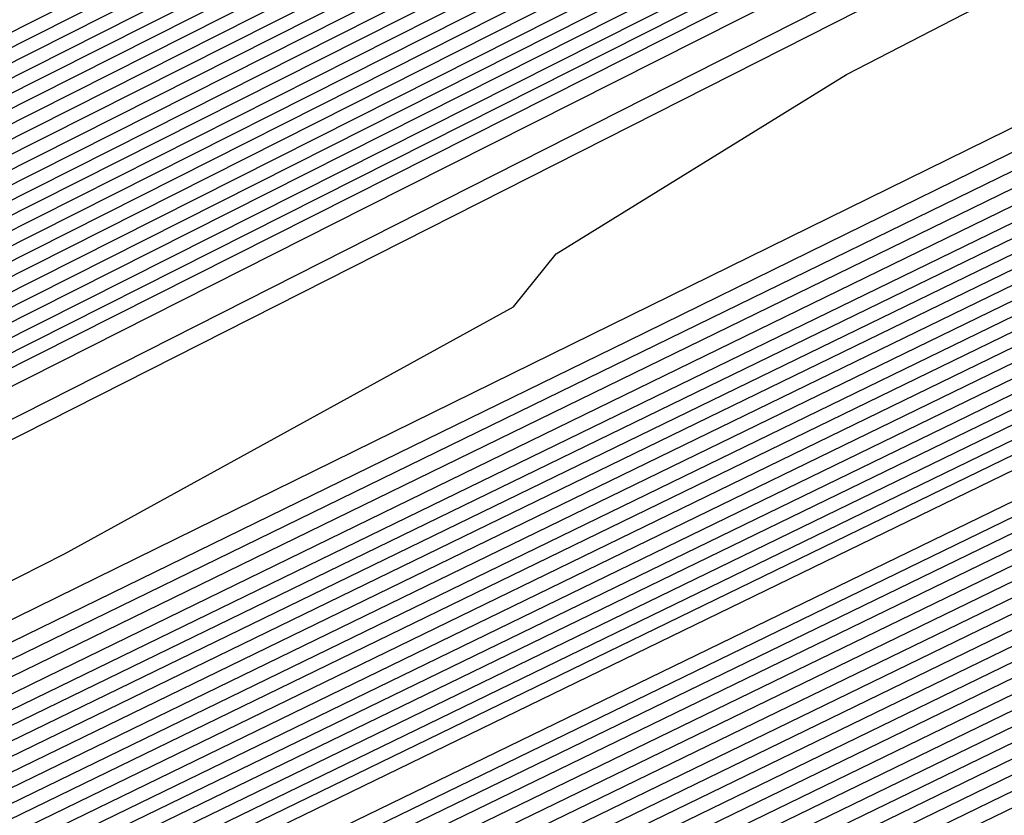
# Model space of a CAD drawing. Extents: x 3249832 to 3255657, y 13789405 to 13793316.
# Tile 432 of 656: x 3254726.044 to 3254727.079, y 13790592.822 to 13790593.659. Entities that reach past the tile are written whole.
import ezdxf

# ---------------------------------------------------------------- set-up
doc = ezdxf.new("R2010")
doc.units = 0
doc.header["$LTSCALE"] = 100
doc.header["$MEASUREMENT"] = 0
for name, color, linetype in [('GRATIO_CON', 10, 'CONTINUOUS'), ('GRATIO_ICON', 7, 'CONTINUOUS'), ('TARGETS_EAST', 7, 'CONTINUOUS')]:
    doc.layers.add(name, color=color, linetype=linetype)

# ---------------------------------------------------------------- blocks, each defined once
blk = doc.blocks.new('Gratio_032316_contours')
at = {"layer": 'GRATIO_CON', "color": 1, "linetype": 'Continuous', "flags": 128}
for points in [[(3254642.139, 13790551.7053), (3254660.6124, 13790560.6687), (3254682.3072, 13790571.2723), (3254700.7352, 13790580.305), (3254711.0317, 13790585.3564), (3254714.825, 13790587.2199), (3254715.3665, 13790587.4896), (3254715.3659, 13790587.4937), (3254715.3657, 13790587.4969), (3254715.3666, 13790587.4975), (3254715.9081, 13790587.7572), (3254719.6861, 13790589.589), (3254729.9352, 13790594.5687), (3254748.2689, 13790603.4881), (3254769.8147, 13790614.0012), (3254788.079, 13790622.9777)], [(3254643.9573, 13790552.6097), (3254661.9705, 13790561.3498), (3254683.1246, 13790571.6892), (3254701.0934, 13790580.4969), (3254711.1333, 13790585.4226), (3254714.8321, 13790587.2398), (3254715.3601, 13790587.5029), (3254715.3596, 13790587.5069), (3254715.3595, 13790587.5098), (3254715.3603, 13790587.5104), (3254715.8805, 13790587.7597), (3254719.5093, 13790589.5191), (3254729.3537, 13790594.3022), (3254746.9632, 13790602.8693), (3254767.6581, 13790612.9672), (3254785.2011, 13790621.5892)], [(3254645.7757, 13790553.5142), (3254663.3285, 13790562.0309), (3254683.9419, 13790572.1067), (3254701.4513, 13790580.6909), (3254711.2342, 13790585.4933), (3254714.8385, 13790587.2659), (3254715.3542, 13790587.5212), (3254715.853, 13790587.7617), (3254719.3325, 13790589.4492), (3254728.7721, 13790594.0356), (3254745.6576, 13790602.2505), (3254765.5015, 13790611.9331), (3254782.3232, 13790620.2006)], [(3254647.5941, 13790554.4186), (3254664.6865, 13790562.712), (3254684.7593, 13790572.5235), (3254701.8095, 13790580.8826), (3254711.336, 13790585.5591), (3254714.8458, 13790587.2852), (3254715.348, 13790587.5339), (3254715.8254, 13790587.7641), (3254719.1557, 13790589.3793), (3254728.1905, 13790593.7691), (3254744.3519, 13790601.6317), (3254763.3449, 13790610.8991), (3254779.4453, 13790618.8121)], [(3254651.2308, 13790556.2274), (3254667.4026, 13790564.0741), (3254686.3942, 13790573.3572), (3254702.526, 13790581.266), (3254711.5395, 13790585.6907), (3254714.8603, 13790587.3239), (3254715.3355, 13790587.5594), (3254715.7702, 13790587.7691), (3254718.8022, 13790589.2396), (3254727.0274, 13790593.236), (3254741.7406, 13790600.3941), (3254759.0318, 13790608.8311), (3254773.6894, 13790616.035)], [(3254653.0492, 13790557.1319), (3254668.7606, 13790564.7552), (3254687.2116, 13790573.774), (3254702.8843, 13790581.4577), (3254711.6412, 13790585.7564), (3254714.8676, 13790587.3433), (3254715.3293, 13790587.5721), (3254715.7426, 13790587.7716), (3254718.6254, 13790589.1697), (3254726.4458, 13790592.9695), (3254740.435, 13790599.7753), (3254756.8752, 13790607.7971), (3254770.8115, 13790614.6465), (3254778.5294, 13790618.5309)], [(3254646.2517, 13790553.9528), (3254654.8675, 13790558.0363), (3254670.1186, 13790565.4362), (3254688.0291, 13790574.1908), (3254703.2426, 13790581.6494), (3254711.743, 13790585.8222), (3254714.8749, 13790587.3627), (3254715.3231, 13790587.5848), (3254715.7151, 13790587.774), (3254718.4486, 13790589.0998), (3254725.8643, 13790592.703), (3254739.1294, 13790599.1565), (3254754.7186, 13790606.7631), (3254767.9336, 13790613.258), (3254775.252, 13790616.9413)], [(3254648.3232, 13790554.9771), (3254656.6859, 13790558.9407), (3254671.4766, 13790566.1173), (3254688.8465, 13790574.6076), (3254703.6008, 13790581.8411), (3254711.8447, 13790585.888), (3254714.8821, 13790587.382), (3254715.3169, 13790587.5976), (3254715.6875, 13790587.7765), (3254718.2718, 13790589.03), (3254725.2827, 13790592.4364), (3254737.8237, 13790598.5377), (3254752.562, 13790605.7291), (3254765.0557, 13790611.8694), (3254771.9746, 13790615.3518)], [(3254652.466, 13790557.0257), (3254660.3226, 13790560.7496), (3254674.1927, 13790567.4794), (3254690.4813, 13790575.4413), (3254704.3173, 13790582.2246), (3254712.0482, 13790586.0196), (3254714.8967, 13790587.4207), (3254715.3044, 13790587.623), (3254715.6323, 13790587.7815), (3254717.9183, 13790588.8903), (3254724.1196, 13790591.9033), (3254735.2124, 13790597.3001), (3254748.2489, 13790603.6611), (3254759.2998, 13790609.0924), (3254765.4198, 13790612.1726), (3254767.5973, 13790613.3706), (3254767.8046, 13790613.628), (3254767.8447, 13790613.807), (3254768.8446, 13790614.4523), (3254771.7623, 13790616.0293)], [(3254651.241, 13790556.5836), (3254654.5375, 13790558.0501), (3254662.141, 13790561.654), (3254675.5507, 13790568.1605), (3254691.2988, 13790575.8581), (3254704.6756, 13790582.4163), (3254712.1499, 13790586.0854), (3254714.904, 13790587.4401), (3254715.2982, 13790587.6357), (3254715.6047, 13790587.7839), (3254717.7415, 13790588.8204), (3254723.538, 13790591.6368), (3254733.9068, 13790596.6813), (3254746.0923, 13790602.627), (3254756.4219, 13790607.7038), (3254762.1424, 13790610.583), (3254764.1778, 13790611.7028), (3254764.3715, 13790611.9434), (3254764.4337, 13790612.1232), (3254765.5415, 13790612.8137), (3254768.7386, 13790614.5249), (3254774.566, 13790617.5186)], [(3254651.548, 13790556.8702), (3254653.3699, 13790557.6315), (3254656.6089, 13790559.0744), (3254663.9594, 13790562.5584), (3254676.9087, 13790568.8416), (3254692.1162, 13790576.2749), (3254705.0338, 13790582.608), (3254712.2517, 13790586.1512), (3254714.9112, 13790587.4594), (3254715.292, 13790587.6484), (3254715.5771, 13790587.7864), (3254717.5647, 13790588.7505), (3254722.9564, 13790591.3703), (3254732.6011, 13790596.0625), (3254743.9357, 13790601.593), (3254753.544, 13790606.3153), (3254758.865, 13790608.9934), (3254760.7582, 13790610.035), (3254760.9385, 13790610.2589), (3254761.0228, 13790610.4394), (3254762.2384, 13790611.1751), (3254765.7149, 13790613.0205), (3254772.0375, 13790616.2604)], [(3254678.2668, 13790569.5227), (3254692.9336, 13790576.6918), (3254705.3921, 13790582.7997), (3254712.3534, 13790586.217), (3254714.9185, 13790587.4788), (3254715.2858, 13790587.6612), (3254715.5496, 13790587.7889), (3254717.3879, 13790588.6807), (3254722.3749, 13790591.1037), (3254731.2955, 13790595.4436), (3254741.7791, 13790600.559), (3254750.666, 13790604.9267), (3254755.5876, 13790607.4038), (3254757.3387, 13790608.3672), (3254757.5054, 13790608.5743), (3254757.6118, 13790608.7556), (3254758.9353, 13790609.5366), (3254762.6912, 13790611.5161), (3254769.509, 13790615.0021), (3254777.6739, 13790619.1394)], [(3254680.9828, 13790570.8848), (3254694.5684, 13790577.5253), (3254706.1082, 13790583.1826), (3254712.556, 13790586.3474), (3254714.9315, 13790587.5159), (3254715.271, 13790587.6858), (3254715.2714, 13790587.6881), (3254715.2722, 13790587.6892), (3254715.2732, 13790587.689), (3254715.4944, 13790587.7945), (3254717.0344, 13790588.541), (3254721.2117, 13790590.5707), (3254728.6842, 13790594.206), (3254737.4659, 13790598.491), (3254744.9102, 13790602.1497), (3254749.0328, 13790604.2246), (3254750.4996, 13790605.0316), (3254750.6393, 13790605.2051), (3254750.7899, 13790605.388), (3254752.329, 13790606.2594), (3254756.6438, 13790608.5072), (3254764.4521, 13790612.4857), (3254773.7947, 13790617.2146)], [(3254682.3408, 13790571.5658), (3254695.3858, 13790577.9421), (3254706.4664, 13790583.3743), (3254712.6576, 13790586.4132), (3254714.9386, 13790587.5352), (3254715.2646, 13790587.6983), (3254715.2651, 13790587.7006), (3254715.2659, 13790587.7017), (3254715.267, 13790587.7016), (3254715.4668, 13790587.797), (3254716.8576, 13790588.4711), (3254720.6302, 13790590.3041), (3254727.3786, 13790593.5872), (3254735.3094, 13790597.457), (3254742.0323, 13790600.7611), (3254745.7554, 13790602.635), (3254747.0801, 13790603.3639), (3254747.2062, 13790603.5205), (3254747.379, 13790603.7042), (3254749.0259, 13790604.6209), (3254753.6201, 13790607.0028), (3254761.9237, 13790611.2275), (3254771.8551, 13790616.2521)], [(3254683.6989, 13790572.2469), (3254696.2032, 13790578.3589), (3254706.8246, 13790583.566), (3254712.7593, 13790586.4789), (3254714.9457, 13790587.5545), (3254715.2583, 13790587.7108), (3254715.2588, 13790587.7131), (3254715.2597, 13790587.7142), (3254715.2608, 13790587.7142), (3254715.4392, 13790587.7994), (3254716.6808, 13790588.4013), (3254720.0486, 13790590.0376), (3254726.0729, 13790592.9684), (3254733.1528, 13790596.423), (3254739.1543, 13790599.3726), (3254742.478, 13790601.0454), (3254743.6606, 13790601.6961), (3254743.7731, 13790601.8359), (3254743.968, 13790602.0204), (3254745.7228, 13790602.9823), (3254750.5964, 13790605.4984), (3254759.3952, 13790609.9692), (3254769.9155, 13790615.2897), (3254779.2011, 13790619.9784)], [(3254685.0569, 13790572.928), (3254697.0206, 13790578.7757), (3254707.1829, 13790583.7577), (3254712.8609, 13790586.5447), (3254714.9528, 13790587.5738), (3254715.2519, 13790587.7234), (3254715.2526, 13790587.7256), (3254715.2535, 13790587.7267), (3254715.2546, 13790587.7269), (3254715.4116, 13790587.8019), (3254716.504, 13790588.3314), (3254719.4671, 13790589.7711), (3254724.7673, 13790592.3496), (3254730.9962, 13790595.389), (3254736.2764, 13790597.9841), (3254739.2006, 13790599.4558), (3254740.241, 13790600.0283), (3254740.3401, 13790600.1513), (3254740.5571, 13790600.3366), (3254742.4197, 13790601.3437), (3254747.5727, 13790603.994), (3254756.8668, 13790608.711), (3254767.9759, 13790614.3273), (3254777.7802, 13790619.2776)], [(3254687.7729, 13790574.2901), (3254698.6554, 13790579.6094), (3254707.8993, 13790584.1411), (3254713.0642, 13790586.6762), (3254714.9671, 13790587.6123), (3254715.2393, 13790587.7484), (3254715.24, 13790587.7505), (3254715.241, 13790587.7518), (3254715.2422, 13790587.7521), (3254715.3565, 13790587.8068), (3254716.1504, 13790588.1917), (3254718.3039, 13790589.238), (3254722.156, 13790591.112), (3254726.683, 13790593.3209), (3254730.5206, 13790595.207), (3254732.6458, 13790596.2766), (3254733.4019, 13790596.6927), (3254733.4739, 13790596.7821), (3254733.7351, 13790596.969), (3254735.8135, 13790598.0666), (3254741.5253, 13790600.9852), (3254751.8099, 13790606.1945), (3254764.0967, 13790612.4024), (3254774.9383, 13790617.8759)], [(3254689.131, 13790574.9712), (3254699.4729, 13790580.0262), (3254708.2575, 13790584.3328), (3254713.1658, 13790586.742), (3254714.9742, 13790587.6316), (3254715.2329, 13790587.761), (3254715.2337, 13790587.763), (3254715.2348, 13790587.7643), (3254715.2359, 13790587.7648), (3254715.3289, 13790587.8092), (3254715.9737, 13790588.1218), (3254717.7224, 13790588.9714), (3254720.8504, 13790590.4932), (3254724.5264, 13790592.2869), (3254727.6426, 13790593.8185), (3254729.3684, 13790594.687), (3254729.9824, 13790595.0249), (3254730.0409, 13790595.0975), (3254730.3242, 13790595.2852), (3254732.5104, 13790596.428), (3254738.5016, 13790599.4807), (3254749.2814, 13790604.9363), (3254762.1571, 13790611.44), (3254773.5174, 13790617.1751)], [(3254690.489, 13790575.6522), (3254700.2903, 13790580.443), (3254708.6157, 13790584.5245), (3254713.2674, 13790586.8077), (3254714.9813, 13790587.6509), (3254715.2266, 13790587.7735), (3254715.2275, 13790587.7755), (3254715.2286, 13790587.7768), (3254715.2297, 13790587.7774), (3254715.3013, 13790587.8117), (3254715.7969, 13790588.0519), (3254717.1408, 13790588.7049), (3254719.5447, 13790589.8744), (3254722.3699, 13790591.2529), (3254724.7647, 13790592.4299), (3254726.091, 13790593.0974), (3254726.5629, 13790593.3571), (3254726.6078, 13790593.4129), (3254726.9132, 13790593.6014), (3254729.2072, 13790594.7894), (3254735.4779, 13790597.9763), (3254746.753, 13790603.6781), (3254760.2175, 13790610.4776), (3254772.0965, 13790616.4743)], [(3254691.847, 13790576.3333), (3254701.1077, 13790580.8598), (3254708.9739, 13790584.7162), (3254713.3691, 13790586.8735), (3254714.9885, 13790587.6701), (3254715.2202, 13790587.7861), (3254715.2212, 13790587.788), (3254715.2224, 13790587.7893), (3254715.2235, 13790587.79), (3254715.2737, 13790587.8141), (3254715.6201, 13790587.9821), (3254716.5592, 13790588.4384), (3254718.2391, 13790589.2556), (3254720.2133, 13790590.2189), (3254721.8868, 13790591.0414), (3254722.8136, 13790591.5079), (3254723.1433, 13790591.6893), (3254723.1747, 13790591.7283), (3254723.5023, 13790591.9176), (3254725.9041, 13790593.1509), (3254732.4543, 13790596.4719), (3254744.2245, 13790602.4199), (3254758.2779, 13790609.5152)], [(3254687.5981, 13790574.316), (3254694.5631, 13790577.6954), (3254702.7425, 13790581.6935), (3254709.6903, 13790585.0996), (3254713.5723, 13790587.005), (3254715.0027, 13790587.7087), (3254715.2076, 13790587.8111), (3254715.2155, 13790587.8162), (3254715.2646, 13790587.8408), (3254715.3952, 13790587.9046), (3254715.6275, 13790588.0179), (3254715.8997, 13790588.1512), (3254716.1297, 13790588.2654), (3254716.6303, 13790588.5199), (3254719.2939, 13790589.8681), (3254726.4082, 13790593.462), (3254739.168, 13790599.9031), (3254754.3988, 13790607.5903), (3254767.8337, 13790614.3719), (3254776.2164, 13790618.6078)], [(3254651.0069, 13790556.9616), (3254655.5123, 13790559.1072), (3254661.3217, 13790561.894), (3254668.1197, 13790565.1602), (3254674.8023, 13790568.3631), (3254680.0684, 13790570.8643), (3254683.1747, 13790572.3015), (3254685.6089, 13790573.4148), (3254689.4165, 13790575.2204), (3254695.9211, 13790578.3765), (3254703.5599, 13790582.1103), (3254710.0485, 13790585.2913), (3254713.674, 13790587.0708), (3254715.0098, 13790587.728), (3254715.2012, 13790587.8237), (3254715.5767, 13790588.0145), (3254718.1988, 13790589.3384), (3254725.3135, 13790592.9288), (3254738.0825, 13790599.3724), (3254753.3307, 13790607.0675), (3254766.7985, 13790613.8657), (3254775.2332, 13790618.1281)], [(3254651.9652, 13790557.4392), (3254656.6382, 13790559.6653), (3254662.6638, 13790562.5558), (3254669.7147, 13790565.9438), (3254676.6453, 13790569.2668), (3254682.1055, 13790571.8639), (3254685.3036, 13790573.3493), (3254687.6804, 13790574.4392), (3254691.2349, 13790576.1249), (3254697.2791, 13790579.0576), (3254704.3773, 13790582.5271), (3254710.4067, 13790585.483), (3254713.7756, 13790587.1366), (3254715.0169, 13790587.7472), (3254715.1948, 13790587.8363), (3254715.5637, 13790588.0238), (3254718.1399, 13790589.3246), (3254725.1298, 13790592.8522), (3254737.6771, 13790599.1838), (3254752.6727, 13790606.7516), (3254765.9448, 13790613.4511), (3254774.3039, 13790617.6754)], [(3254652.9236, 13790557.9168), (3254657.7641, 13790560.2233), (3254664.0059, 13790563.2177), (3254671.3097, 13790566.7274), (3254678.4883, 13790570.1706), (3254684.1427, 13790572.8635), (3254687.4325, 13790574.3972), (3254689.7518, 13790575.4635), (3254693.0532, 13790577.0293), (3254698.6371, 13790579.7386), (3254705.1948, 13790582.9439), (3254710.7649, 13790585.6747), (3254713.8772, 13790587.2023), (3254715.024, 13790587.7665), (3254715.1884, 13790587.8489), (3254715.5508, 13790588.0331), (3254718.0809, 13790589.3107), (3254724.9462, 13790592.7755), (3254737.2717, 13790598.9953), (3254752.0148, 13790606.4357), (3254765.0911, 13790613.0365), (3254773.3746, 13790617.2228)], [(3254651.3, 13790557.2133), (3254654.8403, 13790558.872), (3254660.0158, 13790561.3394), (3254666.6901, 13790564.5414), (3254674.4997, 13790568.2945), (3254682.1743, 13790571.9781), (3254688.2171, 13790574.8626), (3254691.6904, 13790576.4929), (3254693.8947, 13790577.5121), (3254696.69, 13790578.8381), (3254701.3532, 13790581.1008), (3254706.8296, 13790583.7776), (3254711.4814, 13790586.0581), (3254714.0805, 13790587.3339), (3254715.0382, 13790587.8051), (3254715.1756, 13790587.8741), (3254715.5248, 13790588.0517), (3254717.9631, 13790589.2831), (3254724.5788, 13790592.6221), (3254736.4608, 13790598.6182), (3254750.699, 13790605.8039), (3254763.3837, 13790612.2073), (3254771.5159, 13790616.3175)], [(3254652.1439, 13790557.6356), (3254655.7986, 13790559.3495), (3254661.1417, 13790561.8975), (3254668.0321, 13790565.2032), (3254676.0946, 13790569.078), (3254684.0173, 13790572.8819), (3254690.2542, 13790575.8622), (3254693.8193, 13790577.5407), (3254695.9661, 13790578.5364), (3254698.5083, 13790579.7426), (3254702.7112, 13790581.7819), (3254707.647, 13790584.1944), (3254711.8396, 13790586.2498), (3254714.1821, 13790587.3996), (3254715.0454, 13790587.8244), (3254715.1692, 13790587.8867), (3254715.5119, 13790588.061), (3254717.9042, 13790589.2693), (3254724.3952, 13790592.5454), (3254736.0554, 13790598.4297), (3254750.0411, 13790605.488), (3254762.53, 13790611.7927), (3254770.5866, 13790615.8649), (3254774.8217, 13790618.021)], [(3254692.2914, 13790576.8618), (3254695.9482, 13790578.5886), (3254698.0375, 13790579.5607), (3254700.3267, 13790580.647), (3254704.0693, 13790582.4629), (3254708.4644, 13790584.6112), (3254712.1978, 13790586.4415), (3254714.2838, 13790587.4654), (3254715.0525, 13790587.8436), (3254715.1628, 13790587.899), (3254715.1638, 13790587.9005), (3254715.1651, 13790587.902), (3254715.1662, 13790587.9033), (3254715.5018, 13790588.0733), (3254717.8471, 13790589.2573), (3254724.2124, 13790592.4695), (3254735.6502, 13790598.2414), (3254749.3832, 13790605.1722), (3254761.6763, 13790611.3781), (3254769.6572, 13790615.4123), (3254773.9041, 13790617.5743)], [(3254687.7034, 13790574.6894), (3254694.3286, 13790577.8614), (3254698.0771, 13790579.6365), (3254700.109, 13790580.5851), (3254702.1451, 13790581.5514), (3254705.4273, 13790583.144), (3254709.2818, 13790585.0281), (3254712.556, 13790586.6332), (3254714.3854, 13790587.5311), (3254715.0596, 13790587.8629), (3254715.1564, 13790587.9115), (3254715.1574, 13790587.913), (3254715.1587, 13790587.9145), (3254715.1597, 13790587.9158), (3254715.4888, 13790588.0826), (3254717.7882, 13790589.2435), (3254724.0287, 13790592.3929), (3254735.2448, 13790598.0529), (3254748.7253, 13790604.8563), (3254760.8226, 13790610.9635), (3254768.7279, 13790614.9597), (3254772.9866, 13790617.1276)], [(3254691.3894, 13790576.4969), (3254698.4029, 13790579.8606), (3254702.3349, 13790581.7322), (3254704.2518, 13790582.6337), (3254705.7818, 13790583.3603), (3254708.1433, 13790584.5061), (3254710.9167, 13790585.8617), (3254713.2724, 13790587.0166), (3254714.5887, 13790587.6627), (3254715.0738, 13790587.9014), (3254715.1436, 13790587.9366), (3254715.1446, 13790587.938), (3254715.1458, 13790587.9395), (3254715.1469, 13790587.941), (3254715.4628, 13790588.1013), (3254717.6703, 13790589.2159), (3254723.6614, 13790592.2395), (3254734.4339, 13790597.6758), (3254747.4094, 13790604.2245), (3254759.1152, 13790610.1344), (3254766.8692, 13790614.0544), (3254771.1515, 13790616.2343)], [(3254684.0695, 13790572.9958), (3254693.2324, 13790577.4007), (3254700.4401, 13790580.8601), (3254704.4638, 13790582.78), (3254706.3233, 13790583.658), (3254707.6001, 13790584.2647), (3254709.5014, 13790585.1872), (3254711.7343, 13790586.2788), (3254713.6314, 13790587.2092), (3254714.6921, 13790587.7304), (3254715.0837, 13790587.9238), (3254715.1405, 13790587.9531), (3254715.4499, 13790588.1105), (3254717.6114, 13790589.2021), (3254723.4777, 13790592.1629), (3254734.0285, 13790597.4873), (3254746.7515, 13790603.9086), (3254758.2615, 13790609.7198), (3254765.9399, 13790613.6018), (3254770.2339, 13790615.7876), (3254772.3576, 13790616.8983)], [(3254685.6645, 13790573.7793), (3254695.0754, 13790578.3044), (3254702.4773, 13790581.8597), (3254706.5928, 13790583.8279), (3254708.3947, 13790584.6823), (3254709.4185, 13790585.1691), (3254710.8594, 13790585.8683), (3254712.5517, 13790586.6956), (3254713.9896, 13790587.4009), (3254714.7937, 13790587.7962), (3254715.0908, 13790587.9432), (3254715.1341, 13790587.9658), (3254715.4369, 13790588.1198), (3254717.5524, 13790589.1883), (3254723.294, 13790592.0862), (3254733.6231, 13790597.2988), (3254746.0936, 13790603.5927), (3254757.4078, 13790609.3052), (3254765.0105, 13790613.1491), (3254769.3164, 13790615.3409), (3254771.4825, 13790616.4728)], [(3254687.2595, 13790574.5629), (3254696.9184, 13790579.2082), (3254704.5144, 13790582.8593), (3254708.7217, 13790584.8757), (3254710.4661, 13790585.7067), (3254711.2369, 13790586.0736), (3254712.2174, 13790586.5494), (3254713.3691, 13790587.1124), (3254714.3478, 13790587.5926), (3254714.8953, 13790587.862), (3254715.0978, 13790587.9625), (3254715.1276, 13790587.9785), (3254715.4239, 13790588.1292), (3254717.4935, 13790589.1745), (3254723.1104, 13790592.0095), (3254733.2176, 13790597.1102), (3254745.4357, 13790603.2768), (3254756.5541, 13790608.8906), (3254764.0812, 13790612.6965), (3254768.3988, 13790614.8943), (3254770.6075, 13790616.0472), (3254771.7108, 13790616.6657)], [(3254690.4495, 13790576.13), (3254700.6044, 13790581.0157), (3254708.5888, 13790584.8585), (3254712.9795, 13790586.9715), (3254714.609, 13790587.7553), (3254714.8736, 13790587.8824), (3254714.9335, 13790587.9115), (3254715.004, 13790587.9462), (3254715.0642, 13790587.9761), (3254715.0986, 13790587.9937), (3254715.112, 13790588.0013), (3254715.1148, 13790588.0038), (3254715.3979, 13790588.1479), (3254717.3756, 13790589.147), (3254722.743, 13790591.8562), (3254732.4068, 13790596.7332), (3254744.1198, 13790602.645), (3254754.8468, 13790608.0614), (3254762.2225, 13790611.7913), (3254766.5637, 13790614.0009), (3254768.8573, 13790615.1961), (3254770.0169, 13790615.8415), (3254770.6619, 13790616.237), (3254771.3382, 13790616.6417)], [(3254691.3246, 13790576.5671), (3254701.2561, 13790581.3455), (3254709.0349, 13790585.09), (3254713.3077, 13790587.1475), (3254714.8826, 13790587.9066), (3254715.1084, 13790588.0164), (3254715.3849, 13790588.1572), (3254717.3167, 13790589.1332), (3254722.5594, 13790591.7795), (3254732.0013, 13790596.5446), (3254743.4619, 13790602.3291), (3254753.9931, 13790607.6468), (3254761.2932, 13790611.3386), (3254765.6461, 13790613.5543), (3254767.9823, 13790614.7706), (3254769.17, 13790615.4294), (3254769.8305, 13790615.8319), (3254770.5233, 13790616.2441), (3254771.6468, 13790616.8582)], [(3254692.0922, 13790576.9523), (3254701.7295, 13790581.5891), (3254709.2424, 13790585.2057), (3254713.3647, 13790587.1907), (3254714.8842, 13790587.9231), (3254715.102, 13790588.0291), (3254715.3719, 13790588.1666), (3254717.2577, 13790589.1194), (3254722.3757, 13790591.7029), (3254731.5959, 13790596.3561), (3254742.804, 13790602.0133), (3254753.1394, 13790607.2322), (3254760.3638, 13790610.886), (3254764.7286, 13790613.1076), (3254767.1072, 13790614.345), (3254768.3231, 13790615.0173), (3254768.9992, 13790615.4268), (3254769.7083, 13790615.8466), (3254770.8588, 13790616.474), (3254772.2008, 13790617.2017)], [(3254683.086, 13790572.6396), (3254692.8597, 13790577.3375), (3254702.2029, 13790581.8327), (3254709.4499, 13790585.3213), (3254713.4218, 13790587.234), (3254714.8858, 13790587.9396), (3254715.0956, 13790588.0417), (3254715.359, 13790588.1759), (3254717.1988, 13790589.1056), (3254722.192, 13790591.6262), (3254731.1905, 13790596.1676), (3254742.1461, 13790601.6974), (3254752.2857, 13790606.8176), (3254759.4345, 13790610.4334), (3254763.811, 13790612.6609), (3254766.2321, 13790613.9195), (3254767.4761, 13790614.6052), (3254768.1678, 13790615.0216), (3254768.8934, 13790615.4491), (3254770.0708, 13790616.0899), (3254771.4446, 13790616.8335)], [(3254685.0376, 13790573.6106), (3254694.3948, 13790578.1075), (3254703.1496, 13790582.3192), (3254709.8648, 13790585.5517), (3254713.5359, 13790587.3196), (3254714.8889, 13790587.9721), (3254715.0828, 13790588.0668), (3254715.333, 13790588.1946), (3254717.0809, 13790589.0781), (3254721.8247, 13790591.4729), (3254730.3796, 13790595.7905), (3254740.8302, 13790601.0656), (3254750.5783, 13790605.9885), (3254757.5758, 13790609.5281), (3254761.9759, 13790611.7676), (3254764.482, 13790613.0684), (3254765.7823, 13790613.781), (3254766.5051, 13790614.2114), (3254767.2635, 13790614.6541), (3254768.4947, 13790615.3216), (3254769.9322, 13790616.0971), (3254771.1334, 13790616.7816)], [(3254686.0134, 13790574.0961), (3254695.1623, 13790578.4926), (3254703.623, 13790582.5627), (3254710.0723, 13790585.6672), (3254713.5929, 13790587.3627), (3254714.8905, 13790587.9885), (3254715.0765, 13790588.0794), (3254715.32, 13790588.2039), (3254717.022, 13790589.0643), (3254721.641, 13790591.3962), (3254729.9742, 13790595.602), (3254740.1723, 13790600.7497), (3254749.7246, 13790605.5739), (3254756.6465, 13790609.0755), (3254761.0584, 13790611.3209), (3254763.6069, 13790612.6429), (3254764.9354, 13790613.3689), (3254765.6738, 13790613.8062), (3254766.4486, 13790614.2565), (3254767.7067, 13790614.9375), (3254769.176, 13790615.729), (3254770.4045, 13790616.4267), (3254771.0551, 13790616.8757), (3254771.2495, 13790617.1191)], [(3254686.9892, 13790574.5817), (3254695.9299, 13790578.8778), (3254704.0964, 13790582.8062), (3254710.2798, 13790585.7827), (3254713.65, 13790587.4058), (3254714.8921, 13790588.0049), (3254715.0701, 13790588.092), (3254715.307, 13790588.2133), (3254716.963, 13790589.0505), (3254721.4573, 13790591.3195), (3254729.5688, 13790595.4135), (3254739.5144, 13790600.4338), (3254748.8709, 13790605.1593)], [(3254687.965, 13790575.0672), (3254696.6974, 13790579.2629), (3254704.5698, 13790583.0496), (3254710.4873, 13790585.8981), (3254713.707, 13790587.4489), (3254714.8937, 13790588.0213), (3254715.0637, 13790588.1046), (3254715.2941, 13790588.2226), (3254716.9041, 13790589.0367), (3254721.2737, 13790591.2429), (3254729.1633, 13790595.2249), (3254738.8565, 13790600.1179), (3254748.0172, 13790604.7447)]]:
    blk.add_lwpolyline(points, dxfattribs=at)
at = {"layer": 'GRATIO_CON', "color": 5, "linetype": 'Continuous', "flags": 128}
for points in [[(3254645.4599, 13790553.036), (3254663.069, 13790561.7623), (3254683.7862, 13790571.9554), (3254701.3959, 13790580.5965), (3254711.2365, 13790585.4241), (3254714.8618, 13790587.205), (3254715.3792, 13790587.4629), (3254715.3785, 13790587.4674), (3254715.3782, 13790587.4709), (3254715.379, 13790587.4719), (3254715.9133, 13790587.7279), (3254719.64, 13790589.5343), (3254729.7495, 13790594.4457), (3254747.8375, 13790603.2357), (3254769.1201, 13790613.5531), (3254787.2186, 13790622.2657)], [(3254649.9599, 13790555.2348), (3254666.4373, 13790563.4004), (3254685.823, 13790572.9383), (3254702.301, 13790581.0241), (3254711.5092, 13790585.5415), (3254714.9015, 13790587.208), (3254715.3856, 13790587.4496), (3254715.3848, 13790587.4542), (3254715.3844, 13790587.458), (3254715.3852, 13790587.4591), (3254715.9013, 13790587.7061), (3254719.4996, 13790589.4499), (3254729.2606, 13790594.1916), (3254746.7248, 13790602.6782), (3254767.2733, 13790612.6396), (3254784.7474, 13790621.0516)], [(3254645.8078, 13790553.0477), (3254654.4599, 13790557.4337), (3254669.8056, 13790565.0385), (3254687.8597, 13790573.9222), (3254703.2055, 13790581.4548), (3254711.7805, 13790585.6657), (3254714.9395, 13790587.2206), (3254715.3915, 13790587.4448), (3254715.8892, 13790587.6839), (3254719.3592, 13790589.3654), (3254728.7717, 13790593.9374), (3254745.612, 13790602.1206), (3254765.4264, 13790611.7261), (3254782.2763, 13790619.8376)], [(3254650.9146, 13790555.5543), (3254658.9599, 13790559.6325), (3254673.1739, 13790566.6765), (3254689.8966, 13790574.9051), (3254704.1107, 13790581.8824), (3254712.0533, 13790585.783), (3254714.9794, 13790587.2235), (3254715.3982, 13790587.4313), (3254715.8776, 13790587.6614), (3254719.2191, 13790589.2805), (3254728.2829, 13790593.683), (3254744.4993, 13790601.563), (3254763.5796, 13790610.8126), (3254779.8051, 13790618.6235)], [(3254649.0895, 13790554.2614), (3254654.3182, 13790556.9458), (3254657.5919, 13790558.6919), (3254661.1283, 13790560.5677), (3254667.9599, 13790564.0302), (3254679.9106, 13790569.9526), (3254693.9704, 13790576.8709), (3254705.921, 13790582.737), (3254712.5988, 13790586.0165), (3254715.0585, 13790587.2285), (3254715.4093, 13790587.4057), (3254715.4091, 13790587.4086), (3254715.4097, 13790587.4091), (3254715.4114, 13790587.4072), (3254715.8544, 13790587.617), (3254718.939, 13790589.1106), (3254727.3053, 13790593.1741), (3254742.2739, 13790600.4477), (3254759.8859, 13790608.9855), (3254774.8628, 13790616.1954)], [(3254652.9316, 13790556.1611), (3254659.0279, 13790559.2737), (3254662.7531, 13790561.2358), (3254666.2352, 13790563.0744), (3254672.4599, 13790566.2291), (3254683.2789, 13790571.5906), (3254696.0073, 13790577.8537), (3254706.8262, 13790583.1644), (3254712.8717, 13790586.1333), (3254715.0984, 13790587.2306), (3254715.416, 13790587.3911), (3254715.416, 13790587.3939), (3254715.4167, 13790587.3946), (3254715.4184, 13790587.393), (3254715.843, 13790587.5942), (3254718.799, 13790589.0255), (3254726.8166, 13790592.9197), (3254741.1612, 13790599.8901), (3254758.039, 13790608.072), (3254772.3917, 13790614.9813)], [(3254648.5889, 13790553.912), (3254656.7738, 13790558.0608), (3254663.7375, 13790561.6017), (3254667.9142, 13790563.7796), (3254671.342, 13790565.581), (3254676.9599, 13790568.4279), (3254686.6472, 13790573.2286), (3254698.0442, 13790578.8366), (3254707.7315, 13790583.5918), (3254713.1445, 13790586.2502), (3254715.1383, 13790587.2327), (3254715.4228, 13790587.3765), (3254715.4229, 13790587.3793), (3254715.4236, 13790587.3802), (3254715.4253, 13790587.3788), (3254715.8315, 13790587.5713), (3254718.659, 13790588.9404), (3254726.3278, 13790592.6653), (3254740.0485, 13790599.3324), (3254756.1922, 13790607.1585), (3254769.9205, 13790613.7673), (3254777.6832, 13790617.4194)], [(3254651.4104, 13790555.3035), (3254660.616, 13790559.9605), (3254668.4472, 13790563.9297), (3254673.0754, 13790566.3235), (3254676.4489, 13790568.0877), (3254681.4599, 13790570.6267), (3254690.0155, 13790574.8666), (3254700.0811, 13790579.8195), (3254708.6367, 13790584.0191), (3254713.4173, 13790586.367), (3254715.1783, 13790587.2348), (3254715.4296, 13790587.362), (3254715.4297, 13790587.3647), (3254715.4306, 13790587.3657), (3254715.4323, 13790587.3646), (3254715.8201, 13790587.5485), (3254718.5189, 13790588.8554), (3254725.8391, 13790592.4108), (3254738.9357, 13790598.7748), (3254754.3453, 13790606.2449), (3254767.4494, 13790612.5532), (3254774.8722, 13790616.0455)], [(3254647.5106, 13790553.2224), (3254657.0534, 13790558.0863), (3254668.3003, 13790563.7598), (3254677.8665, 13790568.5857), (3254683.3978, 13790571.4112), (3254686.6626, 13790573.101), (3254690.46, 13790575.0244), (3254696.7522, 13790578.1426), (3254704.1549, 13790581.7852), (3254710.4471, 13790584.8739), (3254713.963, 13790586.6006), (3254715.2582, 13790587.2389), (3254715.4431, 13790587.3328), (3254715.4435, 13790587.3354), (3254715.4445, 13790587.3367), (3254715.4462, 13790587.3361), (3254715.7971, 13790587.5028), (3254718.2389, 13790588.6852), (3254724.8615, 13790591.9019), (3254736.7103, 13790597.6595), (3254750.6516, 13790604.4179), (3254762.5071, 13790610.1251), (3254769.2501, 13790613.2977), (3254772.4608, 13790614.7267)], [(3254691.7695, 13790575.6077), (3254694.96, 13790577.2233), (3254700.1205, 13790579.7806), (3254706.1918, 13790582.7681), (3254711.3523, 13790585.3012), (3254714.2359, 13790586.7174), (3254715.2981, 13790587.241), (3254715.4499, 13790587.3183), (3254715.4504, 13790587.3208), (3254715.4515, 13790587.3223), (3254715.4532, 13790587.3219), (3254715.7857, 13790587.4799), (3254718.0989, 13790588.6002), (3254724.3728, 13790591.6475), (3254735.5976, 13790597.1019), (3254748.8048, 13790603.5044), (3254760.036, 13790608.911), (3254766.439, 13790611.9238), (3254769.587, 13790613.3281), (3254772.1591, 13790614.4553)], [(3254687.2858, 13790573.2417), (3254693.7202, 13790576.4989), (3254696.8763, 13790578.1144), (3254699.46, 13790579.4221), (3254703.4888, 13790581.4187), (3254708.2287, 13790583.751), (3254712.2575, 13790585.7286), (3254714.5087, 13790586.8342), (3254715.338, 13790587.2431), (3254715.4567, 13790587.3037), (3254715.4573, 13790587.3062), (3254715.4584, 13790587.3078), (3254715.4602, 13790587.3077), (3254715.7742, 13790587.4571), (3254717.9589, 13790588.5151), (3254723.884, 13790591.393), (3254734.4849, 13790596.5443), (3254746.9579, 13790602.5908), (3254757.5648, 13790607.6969), (3254763.628, 13790610.5499), (3254766.7132, 13790611.9296), (3254769.4468, 13790613.139), (3254773.8018, 13790615.1582)], [(3254691.9954, 13790575.5697), (3254698.8813, 13790579.0427), (3254701.9832, 13790580.621), (3254703.96, 13790581.621), (3254706.8571, 13790583.0567), (3254710.2655, 13790584.7338), (3254713.1627, 13790586.1559), (3254714.7816, 13790586.951), (3254715.378, 13790587.2452), (3254715.4634, 13790587.2891), (3254715.4641, 13790587.2915), (3254715.4654, 13790587.2933), (3254715.4671, 13790587.2935), (3254715.7628, 13790587.4342), (3254717.8189, 13790588.43), (3254723.3953, 13790591.1386), (3254733.3722, 13790595.9866), (3254745.1111, 13790601.6773), (3254755.0937, 13790606.4829), (3254760.817, 13790609.176), (3254763.8393, 13790610.531), (3254766.7345, 13790611.8227), (3254771.4153, 13790614)], [(3254687.5111, 13790573.2582), (3254701.4147, 13790580.2257), (3254709.2037, 13790584.1304), (3254712.1969, 13790585.6344), (3254712.96, 13790586.0188), (3254713.5937, 13790586.3332), (3254714.3394, 13790586.7008), (3254714.9737, 13790587.0132), (3254715.3288, 13790587.1891), (3254715.4606, 13790587.2552), (3254715.4811, 13790587.2651), (3254715.7399, 13790587.3885), (3254717.5388, 13790588.2599), (3254722.4177, 13790590.6297), (3254731.1468, 13790594.8713), (3254741.4174, 13790599.8502), (3254750.1514, 13790604.0547), (3254755.1949, 13790606.4282), (3254758.0917, 13790607.7338), (3254761.31, 13790609.19), (3254766.6422, 13790611.6836), (3254773.1773, 13790614.7751)], [(3254650.9017, 13790554.6653), (3254658.8371, 13790558.7771), (3254673.0892, 13790565.9887), (3254689.8746, 13790574.4203), (3254704.1484, 13790581.5711), (3254712.1263, 13790585.5666), (3254715.0665, 13790587.04), (3254715.4881, 13790587.251), (3254715.7284, 13790587.3657), (3254717.3988, 13790588.1749), (3254721.929, 13790590.3752), (3254730.0341, 13790594.3137), (3254739.5705, 13790598.9367), (3254747.6802, 13790602.8407), (3254752.3838, 13790605.0543), (3254755.2179, 13790606.3353), (3254758.5977, 13790607.8737), (3254764.2556, 13790610.5253), (3254771.1907, 13790613.8082)], [(3254652.1037, 13790555.2502), (3254659.8925, 13790559.2859), (3254673.8812, 13790566.3638), (3254690.3563, 13790574.639), (3254704.3657, 13790581.6567), (3254712.195, 13790585.5772), (3254715.0794, 13790587.0229), (3254715.4916, 13790587.2315), (3254715.4923, 13790587.2341), (3254715.4936, 13790587.2363), (3254715.4952, 13790587.2371), (3254715.717, 13790587.343), (3254717.2588, 13790588.0898), (3254721.4402, 13790590.1208), (3254728.9214, 13790593.7561), (3254737.7237, 13790598.0232), (3254745.2091, 13790601.6266), (3254749.5728, 13790603.6804), (3254752.344, 13790604.9367), (3254755.8855, 13790606.5574), (3254761.8691, 13790609.3671), (3254769.2041, 13790612.8413), (3254776.1088, 13790616.118)], [(3254650.5295, 13790554.2765), (3254653.3056, 13790555.8352), (3254660.9478, 13790559.7949), (3254674.6731, 13790566.7396), (3254690.838, 13790574.8591), (3254704.5835, 13790581.7451), (3254712.2651, 13790585.5926), (3254715.0949, 13790587.012), (3254715.4992, 13790587.2173), (3254715.4997, 13790587.2202), (3254715.5008, 13790587.2224), (3254715.5022, 13790587.2231), (3254715.7056, 13790587.3202), (3254717.1188, 13790588.0047), (3254720.9515, 13790589.8664), (3254727.8087, 13790593.1984), (3254735.8769, 13790597.1097), (3254742.7379, 13790600.4126), (3254746.7617, 13790602.3065), (3254749.4702, 13790603.5381), (3254753.1732, 13790605.2411), (3254759.4825, 13790608.2089), (3254767.2174, 13790611.8744), (3254774.4989, 13790615.3301)]]:
    blk.add_lwpolyline(points, dxfattribs=at)
at = {"layer": 'GRATIO_ICON', "color": 7, "linetype": 'Continuous', "flags": 128}
for points in [[(3254649.4124, 13790555.323), (3254666.0445, 13790563.393), (3254685.5768, 13790572.9403), (3254702.1678, 13790581.0743), (3254711.4377, 13790585.6249), (3254714.8531, 13790587.3046), (3254715.3418, 13790587.5467), (3254715.7978, 13790587.7666), (3254718.979, 13790589.3094), (3254727.609, 13790593.5026), (3254743.0463, 13790601.0129), (3254761.1884, 13790609.8651), (3254776.5674, 13790617.4236)], [(3254650.3946, 13790556.0014), (3254658.5043, 13790559.8452), (3254672.8347, 13790566.7984), (3254689.6639, 13790575.0245), (3254703.9591, 13790582.0328), (3254711.9464, 13790585.9538), (3254714.8894, 13790587.4014), (3254715.3107, 13790587.6103), (3254715.6599, 13790587.779), (3254718.095, 13790588.9601), (3254724.7011, 13790592.1699), (3254736.5181, 13790597.9189), (3254750.4054, 13790604.6951), (3254762.1777, 13790610.4809), (3254768.6972, 13790613.7622), (3254771.0169, 13790615.0384), (3254771.2377, 13790615.3126)], [(3254679.6248, 13790570.2037), (3254693.751, 13790577.1084), (3254705.75, 13790582.9909), (3254712.4544, 13790586.2816), (3254714.9243, 13790587.4967), (3254715.2773, 13790587.6732), (3254715.2777, 13790587.6756), (3254715.2784, 13790587.6767), (3254715.2794, 13790587.6764), (3254715.5219, 13790587.7921), (3254717.2111, 13790588.6109), (3254721.7933, 13790590.8372), (3254729.9899, 13790594.8248), (3254739.6225, 13790599.525), (3254747.7881, 13790603.5382), (3254752.3102, 13790605.8142), (3254753.9192, 13790606.6994), (3254754.0723, 13790606.8897), (3254754.2009, 13790607.0718), (3254755.6321, 13790607.898), (3254759.6675, 13790610.0116), (3254766.9806, 13790613.7439), (3254775.7343, 13790618.177)], [(3254686.4149, 13790573.609), (3254697.838, 13790579.1925), (3254707.5411, 13790583.9494), (3254712.9625, 13790586.6105), (3254714.96, 13790587.593), (3254715.2456, 13790587.7359), (3254715.2463, 13790587.7381), (3254715.2473, 13790587.7393), (3254715.2484, 13790587.7395), (3254715.384, 13790587.8043), (3254716.3272, 13790588.2615), (3254718.8855, 13790589.5045), (3254723.4617, 13790591.7308), (3254728.8396, 13790594.355), (3254733.3985, 13790596.5955), (3254735.9232, 13790597.8662), (3254736.8215, 13790598.3605), (3254736.907, 13790598.4667), (3254737.1461, 13790598.6528), (3254739.1166, 13790599.7051), (3254744.549, 13790602.4896), (3254754.3383, 13790607.4528), (3254766.0363, 13790613.3649), (3254776.3593, 13790618.5768)], [(3254685.7798, 13790573.4116), (3254693.205, 13790577.0144), (3254701.9251, 13790581.2767), (3254709.3321, 13790584.9079), (3254713.4707, 13790586.9393), (3254714.9956, 13790587.6894), (3254715.2139, 13790587.7986), (3254715.2149, 13790587.8005), (3254715.2162, 13790587.8019), (3254715.2173, 13790587.8026), (3254715.2461, 13790587.8166), (3254715.4433, 13790587.9122), (3254715.9777, 13790588.1718), (3254716.9333, 13790588.637), (3254718.0552, 13790589.1862), (3254719.0038, 13790589.6573), (3254719.8847, 13790590.1096), (3254722.5847, 13790591.4891), (3254729.4359, 13790594.9632), (3254741.6976, 13790601.1604), (3254756.3385, 13790608.5526), (3254769.2546, 13790615.0727), (3254777.3138, 13790619.1453)], [(3254650.456, 13790556.7909), (3254653.8819, 13790558.3944), (3254658.8899, 13790560.7814), (3254665.348, 13790563.8795), (3254672.9047, 13790567.5109), (3254680.3313, 13790571.0744), (3254686.1799, 13790573.8631), (3254689.5614, 13790575.445), (3254691.8232, 13790576.4878), (3254694.8716, 13790577.9337), (3254699.9952, 13790580.4197), (3254706.0122, 13790583.3608), (3254711.1231, 13790585.8664), (3254713.9789, 13790587.2681), (3254715.0311, 13790587.7858), (3254715.182, 13790587.8615), (3254715.5378, 13790588.0424), (3254718.022, 13790589.2969), (3254724.7625, 13790592.6988), (3254736.8662, 13790598.8068), (3254751.3569, 13790606.1198), (3254764.2374, 13790612.6219), (3254772.4452, 13790616.7702)], [(3254689.5464, 13790575.5932), (3254696.3658, 13790578.861), (3254700.206, 13790580.6843), (3254702.1804, 13790581.6094), (3254703.9634, 13790582.4559), (3254706.7853, 13790583.8251), (3254710.0993, 13790585.4449), (3254712.9142, 13790586.8249), (3254714.487, 13790587.5969), (3254715.0667, 13790587.8821), (3254715.15, 13790587.924), (3254715.151, 13790587.9255), (3254715.1523, 13790587.927), (3254715.1533, 13790587.9284), (3254715.4758, 13790588.0919), (3254717.7293, 13790589.2297), (3254723.845, 13790592.3162), (3254734.8393, 13790597.8643), (3254748.0673, 13790604.5404), (3254759.9689, 13790610.549), (3254767.7985, 13790614.507), (3254772.069, 13790616.681)], [(3254652.4307, 13790556.1481), (3254656.0215, 13790558.061), (3254663.4599, 13790561.8314), (3254676.5423, 13790568.3146), (3254691.9335, 13790575.888), (3254705.0159, 13790582.3099), (3254712.3263, 13790585.9001), (3254715.0195, 13790587.2261), (3254715.4051, 13790587.4175), (3254715.8661, 13790587.6387), (3254719.079, 13790589.1955), (3254727.7941, 13790593.4286), (3254743.3866, 13790601.0054), (3254761.7327, 13790609.8991), (3254777.334, 13790617.4094)], [(3254688.8545, 13790575.3465), (3254698.7614, 13790580.112), (3254706.5516, 13790583.8589), (3254710.8506, 13790585.9236), (3254712.5376, 13790586.731), (3254713.0553, 13790586.9782), (3254713.5756, 13790587.2308), (3254714.1868, 13790587.5298), (3254714.7063, 13790587.7849), (3254714.9972, 13790587.9284), (3254715.1051, 13790587.9822), (3254715.1213, 13790587.9913), (3254715.4109, 13790588.1386), (3254717.4346, 13790589.1608), (3254722.9267, 13790591.9329), (3254732.8122, 13790596.9217), (3254744.7777, 13790602.9609), (3254755.7004, 13790608.476), (3254763.1518, 13790612.2439), (3254767.4812, 13790614.4476), (3254769.7324, 13790615.6217), (3254770.8638, 13790616.2536), (3254771.4933, 13790616.6422)], [(3254684.0618, 13790573.1252), (3254693.6273, 13790577.7228), (3254702.6763, 13790582.0764), (3254709.6574, 13790585.437), (3254713.4789, 13790587.2772), (3254714.8874, 13790587.9561), (3254715.0892, 13790588.0544), (3254715.346, 13790588.1853), (3254717.1399, 13790589.0918), (3254722.0083, 13790591.5495), (3254730.785, 13790595.979), (3254741.4882, 13790601.3815), (3254751.432, 13790606.4031), (3254758.5051, 13790609.9807), (3254762.8935, 13790612.2142), (3254765.357, 13790613.4939), (3254766.6292, 13790614.1931), (3254767.3365, 13790614.6165), (3254768.0785, 13790615.0516), (3254769.2828, 13790615.7057), (3254770.6884, 13790616.4653), (3254771.8624, 13790617.1365)], [(3254645.557, 13790552.2637), (3254654.2319, 13790556.6949), (3254664.4581, 13790561.8601), (3254673.1568, 13790566.2577), (3254678.2366, 13790568.8673), (3254681.5558, 13790570.5944), (3254685.96, 13790572.8256), (3254693.3838, 13790576.5046), (3254702.118, 13790580.8023), (3254709.5419, 13790584.4465), (3254713.6902, 13790586.4838), (3254715.2182, 13790587.2369), (3254715.4363, 13790587.3474), (3254715.4366, 13790587.35), (3254715.4375, 13790587.3512), (3254715.4393, 13790587.3504), (3254715.8086, 13790587.5256), (3254718.3789, 13790588.7703), (3254725.3503, 13790592.1564), (3254737.823, 13790598.2172), (3254752.4985, 13790605.3314), (3254764.9782, 13790611.3391), (3254772.0611, 13790614.6716)], [(3254683.6689, 13790571.3585), (3254696.7051, 13790577.8977), (3254704.0425, 13790581.5866), (3254707.09, 13790583.1278), (3254708.46, 13790583.82), (3254710.2254, 13790584.695), (3254712.3024, 13790585.7173), (3254714.0678, 13790586.5839), (3254715.0544, 13790587.0684), (3254715.4179, 13790587.2476), (3254715.4702, 13790587.2747), (3254715.471, 13790587.2769), (3254715.4723, 13790587.2788), (3254715.4741, 13790587.2793), (3254715.7513, 13790587.4114), (3254717.6788, 13790588.345), (3254722.9065, 13790590.8841), (3254732.2595, 13790595.429), (3254743.2642, 13790600.7638), (3254752.6225, 13790605.2688)], [(3254651.7847, 13790554.8915), (3254654.5076, 13790556.4202), (3254662.0031, 13790560.3039), (3254675.4651, 13790567.1153), (3254691.3196, 13790575.0792), (3254704.8011, 13790581.8331), (3254712.335, 13790585.6071), (3254715.1101, 13790586.9997), (3254715.5062, 13790587.2016), (3254715.5066, 13790587.205), (3254715.5077, 13790587.2076), (3254715.5092, 13790587.2088), (3254715.6941, 13790587.2973), (3254716.9787, 13790587.9197), (3254720.4627, 13790589.6119), (3254726.696, 13790592.6408), (3254734.03, 13790596.1961), (3254740.2668, 13790599.1985), (3254743.9507, 13790600.9325), (3254746.5964, 13790602.1395), (3254750.4609, 13790603.9248), (3254757.096, 13790607.0507), (3254765.2308, 13790610.9075), (3254772.8889, 13790614.5422)]]:
    blk.add_lwpolyline(points, dxfattribs=at)

msp = doc.modelspace()

# ---------------------------------------------------------------- block references
at = {"layer": 'TARGETS_EAST'}
msp.add_blockref('Gratio_032316_contours', (0, 0), dxfattribs=at)

doc.saveas('drawing.dxf')
